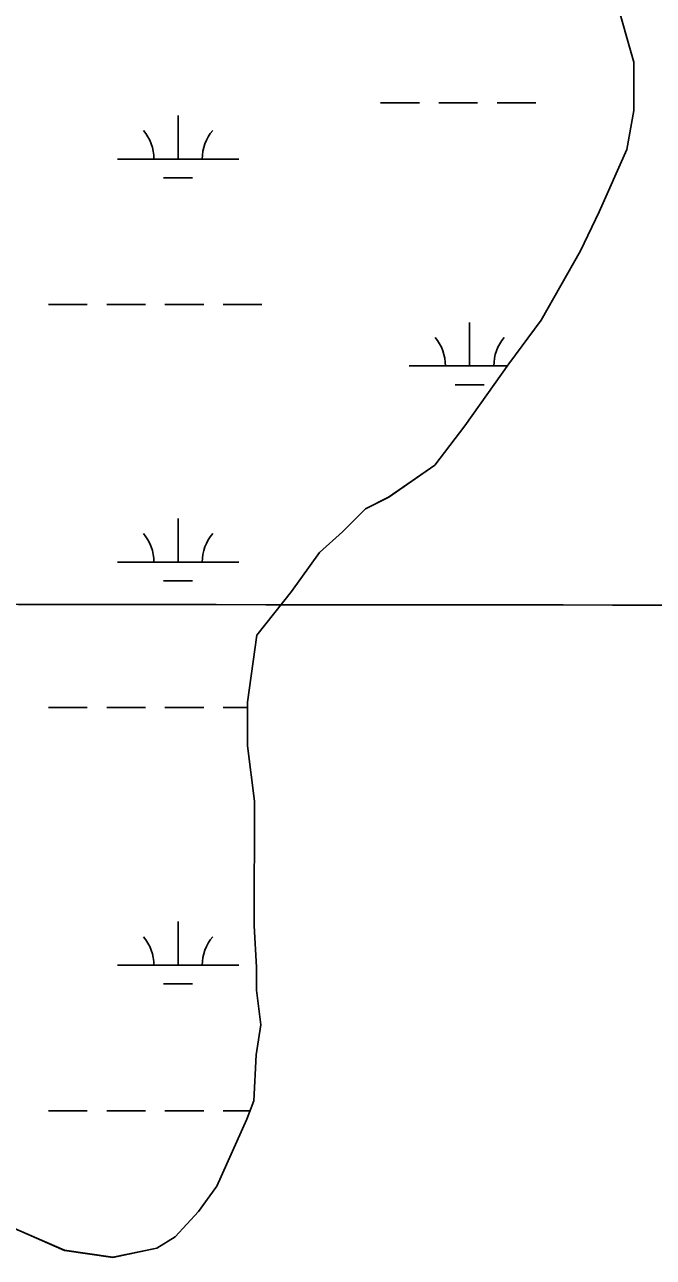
# Model space of a CAD drawing. Extents: x 3161564 to 3199464, y 849354 to 874788.
# Drawn here: x 3196102 to 3196620, y 860258 to 861275 of the extents above; entities that cross this region are included whole.
import ezdxf

# ---------------------------------------------------------------- set-up
doc = ezdxf.new("R2010")
doc.units = 0
for name, color, linetype in [('V-GRID-MAJR', 7, 'Continuous'), ('V-SITE-VEGE', 7, 'Continuous'), ('V-TOPO-SHOR', 7, 'Continuous'), ('V-WETL-SWMP', 7, 'Continuous')]:
    doc.layers.add(name, color=color, linetype=linetype)

msp = doc.modelspace()

# ---------------------------------------------------------------- linework, layer by layer
at = {"layer": 'V-GRID-MAJR'}
msp.add_spline([(3165780.446, 860882.501), (3171010.106, 860866.147), (3176239.768, 860850.5530000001), (3181469.433, 860835.721), (3186699.099, 860821.649), (3191928.768, 860808.338), (3197158.438, 860795.787), (3197158.4390000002, 860795.787)], degree=3, dxfattribs=at)
at = {"layer": 'V-SITE-VEGE'}
for p, q in [((3196603.954, 861244.1259999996), (3196588.828, 861297.4069999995)), ((3196603.889, 861204.1839999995), (3196603.954, 861244.1259999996)), ((3196598.128, 861171.8629999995), (3196603.889, 861204.1839999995)), ((3196575.219, 861120.5459999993), (3196598.128, 861171.8629999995)), ((3196559.949, 861088.2369999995), (3196575.219, 861120.5459999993)), ((3196527.519, 861031.2329999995), (3196559.949, 861088.2369999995)), ((3196500.829, 860995.1409999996), (3196527.519, 861031.2329999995)), ((3196464.606, 860943.8469999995), (3196500.829, 860995.1409999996)), ((3196439.825, 860911.5559999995), (3196464.606, 860943.8469999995)), ((3196401.7430000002, 860884.9909999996), (3196439.825, 860911.5559999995)), ((3196382.707, 860875.5129999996), (3196401.7430000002, 860884.9909999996)), ((3196363.654, 860856.5239999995), (3196382.707, 860875.5129999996)), ((3196344.606, 860839.4399999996), (3196363.654, 860856.5239999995)), ((3196321.727, 860807.1449999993), (3196344.606, 860839.4399999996)), ((3196293.137, 860771.0549999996), (3196321.727, 860807.1449999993)), ((3196285.437, 860715.9099999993), (3196293.137, 860771.0549999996)), ((3196285.377, 860679.7709999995), (3196285.437, 860715.9099999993)), ((3196291.005, 860634.1149999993), (3196285.377, 860679.7709999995)), ((3196290.833, 860531.4079999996), (3196291.005, 860634.1149999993)), ((3196292.679, 860497.1699999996), (3196290.833, 860531.4079999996)), ((3196292.646, 860478.1499999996), (3196292.679, 860497.1699999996)), ((3196296.4020000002, 860449.6129999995), (3196292.646, 860478.1499999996)), ((3196292.558, 860424.8939999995), (3196296.4020000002, 860449.6129999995)), ((3196290.592, 860386.8579999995), (3196292.558, 860424.8939999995)), ((3196284.857, 860371.6519999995), (3196290.592, 860386.8579999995)), ((3196260.042, 860316.5359999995), (3196284.857, 860371.6519999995)), ((3196244.79, 860295.6399999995), (3196260.042, 860316.5359999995)), ((3196225.736, 860274.7509999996), (3196244.79, 860295.6399999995)), ((3196090.7090000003, 860282.5839999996), (3196134.421, 860263.4909999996)), ((3196210.505, 860265.2659999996), (3196225.736, 860274.7509999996)), ((3196134.421, 860263.4909999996), (3196174.353, 860257.7179999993)), ((3196174.353, 860257.7179999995), (3196210.505, 860265.2659999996))]:
    msp.add_line(p, q, dxfattribs=at)
at = {"layer": 'V-TOPO-SHOR'}
for p, q in [((3196603.9484312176, 861244.1418036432), (3196588.8214999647, 861297.4226179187)), ((3196603.881384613, 861204.20092955), (3196603.9484312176, 861244.1418036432)), ((3196598.1213493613, 861171.8770247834), (3196603.881384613, 861204.20092955)), ((3196575.211299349, 861120.5621598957), (3196598.1213493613, 861171.8770247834)), ((3196559.941268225, 861088.253243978), (3196575.211299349, 861120.5621598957)), ((3196527.5112156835, 861031.248385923), (3196559.941268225, 861088.253243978)), ((3196500.823185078, 860995.156468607), (3196527.5112156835, 861031.248385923)), ((3196464.599140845, 860943.8635881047), (3196500.823185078, 860995.156468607)), ((3196439.819113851, 860911.5716610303), (3196464.599140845, 860943.8635881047)), ((3196401.7350992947, 860885.0077003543), (3196439.8191138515, 860911.5716610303)), ((3196382.6990964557, 860875.5297080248), (3196401.7350992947, 860885.0077003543)), ((3196363.6480825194, 860856.5417456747), (3196382.6990964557, 860875.5297080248)), ((3196344.5990708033, 860839.4557773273), (3196363.6480825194, 860856.5417456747)), ((3196321.721042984, 860807.1608524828), (3196344.5990708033, 860839.4557773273)), ((3196293.1310132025, 860771.0709329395), (3196321.721042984, 860807.1608524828)), ((3196285.429952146, 860715.9270978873), (3196293.1310132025, 860771.0709329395)), ((3196285.369909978, 860679.7892118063), (3196285.429952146, 860715.9270978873)), ((3196290.9988542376, 860634.1323623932), (3196285.369909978, 860679.7892118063)), ((3196290.8267343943, 860531.425686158), (3196290.9988542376, 860634.1323623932)), ((3196292.6706936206, 860497.18679631), (3196290.8267343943, 860531.425686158)), ((3196292.6386714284, 860478.1678562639), (3196292.6706936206, 860497.18679631)), ((3196296.394636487, 860449.6319506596), (3196292.6386714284, 860478.1678562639)), ((3196292.5496092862, 860424.9120241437), (3196296.394636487, 860449.6319506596)), ((3196290.5835657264, 860386.8761418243), (3196292.5496092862, 860424.9120241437)), ((3196284.8515504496, 860371.6701830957), (3196290.5835657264, 860386.8761418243)), ((3196260.0334968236, 860316.5543279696), (3196284.85155045, 860371.6701830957)), ((3196244.7824790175, 860295.6583760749), (3196260.033496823, 860316.5543279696)), ((3196225.727462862, 860274.7684197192), (3196244.7824790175, 860295.6583760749)), ((3196090.700530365, 860282.6022373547), (3196134.4134891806, 860263.5093486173)), ((3196210.496458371, 860265.2844318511), (3196225.727462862, 860274.7684197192)), ((3196134.4134891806, 860263.5093486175), (3196174.3454651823, 860257.7364134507)), ((3196174.3454651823, 860257.7364134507), (3196210.496458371, 860265.2844318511))]:
    msp.add_line(p, q, dxfattribs=at)
at = {"layer": 'V-WETL-SWMP'}
for p, q in [((3196603.94892489, 861244.142412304), (3196588.821993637, 861297.4232265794)), ((3196603.8818782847, 861204.2015382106), (3196603.94892489, 861244.142412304)), ((3196395.1137098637, 861210.549676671), (3196427.1137029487, 861210.549676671)), ((3196443.113699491, 861210.5496766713), (3196475.1136925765, 861210.549676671)), ((3196491.1136891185, 861210.5496766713), (3196523.113682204, 861210.549676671)), ((3196228.0496917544, 861164.1197498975), (3196228.0497337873, 861200.1196931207)), ((3196598.1218430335, 861171.877633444), (3196603.8818782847, 861204.2015382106)), ((3196575.211793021, 861120.5627685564), (3196598.1218430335, 861171.877633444)), ((3196178.0497025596, 861164.1197498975), (3196278.0496809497, 861164.1197498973)), ((3196216.0496763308, 861148.6887742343), (3196240.049671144, 861148.6887742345)), ((3196559.941761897, 861088.2538526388), (3196575.211793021, 861120.5627685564)), ((3196527.5117093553, 861031.2489945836), (3196559.941761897, 861088.2538526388)), ((3196121.205574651, 861044.0489392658), (3196153.2055677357, 861044.0489392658)), ((3196169.2055642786, 861044.0489392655), (3196201.2055573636, 861044.0489392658)), ((3196217.205553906, 861044.0489392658), (3196249.205546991, 861044.0489392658)), ((3196265.2055435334, 861044.0489392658), (3196297.2055366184, 861044.0489392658)), ((3196468.5214403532, 860993.3070192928), (3196468.521482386, 861029.306962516)), ((3196500.8236787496, 860995.1570772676), (3196527.5117093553, 861031.2489945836)), ((3196464.599634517, 860943.8641967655), (3196500.8236787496, 860995.1570772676)), ((3196418.521451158, 860993.3070192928), (3196499.5171313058, 860993.3070192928)), ((3196456.5214249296, 860977.8760436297), (3196480.521419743, 860977.87604363)), ((3196439.819607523, 860911.572269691), (3196464.599634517, 860943.8641967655)), ((3196401.735592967, 860885.0083090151), (3196439.819607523, 860911.572269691)), ((3196382.6995901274, 860875.5303166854), (3196401.735592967, 860885.0083090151)), ((3196363.6485761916, 860856.5423543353), (3196382.6995901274, 860875.5303166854)), ((3196228.0493033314, 860831.4452745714), (3196228.049345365, 860867.4452177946)), ((3196344.599564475, 860839.456385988), (3196363.6485761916, 860856.5423543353)), ((3196321.7215366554, 860807.1614611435), (3196344.599564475, 860839.456385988)), ((3196178.0493141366, 860831.4452745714), (3196278.049292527, 860831.4452745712)), ((3196216.0492879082, 860816.0142989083), (3196240.0492827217, 860816.0142989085)), ((3196293.131506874, 860771.0715416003), (3196321.7215366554, 860807.1614611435)), ((3196285.430445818, 860715.927706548), (3196293.131506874, 860771.0715416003)), ((3196121.205186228, 860711.3744639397), (3196153.205179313, 860711.3744639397)), ((3196169.2051758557, 860711.3744639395), (3196201.2051689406, 860711.3744639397)), ((3196217.205165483, 860711.3744639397), (3196249.2051585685, 860711.3744639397)), ((3196265.205155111, 860711.3744639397), (3196285.422880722, 860711.3744639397)), ((3196285.3704036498, 860679.789820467), (3196285.430445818, 860715.927706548)), ((3196290.9993479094, 860634.1329710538), (3196285.3704036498, 860679.789820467)), ((3196290.827228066, 860531.4262948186), (3196290.9993479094, 860634.1329710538)), ((3196228.048914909, 860498.7707992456), (3196228.048956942, 860534.7707424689)), ((3196292.671187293, 860497.1874049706), (3196290.827228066, 860531.4262948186)), ((3196178.048925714, 860498.7707992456), (3196278.048904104, 860498.7707992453)), ((3196292.6391651, 860478.1684649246), (3196292.671187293, 860497.1874049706)), ((3196216.0488994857, 860483.3398235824), (3196240.0488942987, 860483.3398235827)), ((3196296.3951301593, 860449.6325593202), (3196292.6391651, 860478.1684649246)), ((3196292.550102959, 860424.9126328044), (3196296.3951301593, 860449.6325593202)), ((3196290.5840593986, 860386.8767504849), (3196292.550102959, 860424.9126328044)), ((3196284.852044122, 860371.6707917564), (3196290.5840593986, 860386.8767504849)), ((3196121.2047978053, 860378.6999886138), (3196153.2047908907, 860378.6999886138)), ((3196169.204787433, 860378.6999886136), (3196201.204780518, 860378.6999886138)), ((3196217.2047770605, 860378.6999886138), (3196249.2047701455, 860378.6999886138)), ((3196265.2047666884, 860378.6999886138), (3196287.501759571, 860378.6999886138)), ((3196260.033990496, 860316.5549366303), (3196284.852044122, 860371.6707917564)), ((3196244.7829726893, 860295.6589847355), (3196260.033990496, 860316.5549366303)), ((3196225.727956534, 860274.7690283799), (3196244.7829726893, 860295.6589847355)), ((3196090.7010240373, 860282.6028460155), (3196134.4139828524, 860263.509957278)), ((3196210.496952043, 860265.2850405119), (3196225.727956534, 860274.7690283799)), ((3196134.4139828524, 860263.5099572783), (3196174.345958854, 860257.7370221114)), ((3196174.345958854, 860257.7370221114), (3196210.496952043, 860265.2850405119))]:
    msp.add_line(p, q, dxfattribs=at)
for centre, radius, start, end in [((3196172.8067681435, 861164.5945523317), 35.24628790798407, 359.2281809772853, 40.771839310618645), ((3196283.292616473, 861164.5945523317), 35.24628790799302, 139.2281758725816, 180.77183420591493), ((3196413.278516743, 860993.7818217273), 35.24628790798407, 359.2281809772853, 40.771839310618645), ((3196523.7643650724, 860993.7818217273), 35.24628790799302, 139.2281758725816, 180.77183420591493), ((3196172.8063797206, 860831.9200770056), 35.24628790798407, 359.2281809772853, 40.771839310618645), ((3196283.292228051, 860831.9200770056), 35.24628790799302, 139.2281758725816, 180.77183420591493), ((3196172.805991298, 860499.2456016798), 35.24628790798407, 359.2281809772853, 40.771839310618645), ((3196283.2918396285, 860499.2456016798), 35.24628790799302, 139.2281758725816, 180.77183420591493)]:
    msp.add_arc(centre, radius, start, end, dxfattribs=at)

doc.saveas('drawing.dxf')
